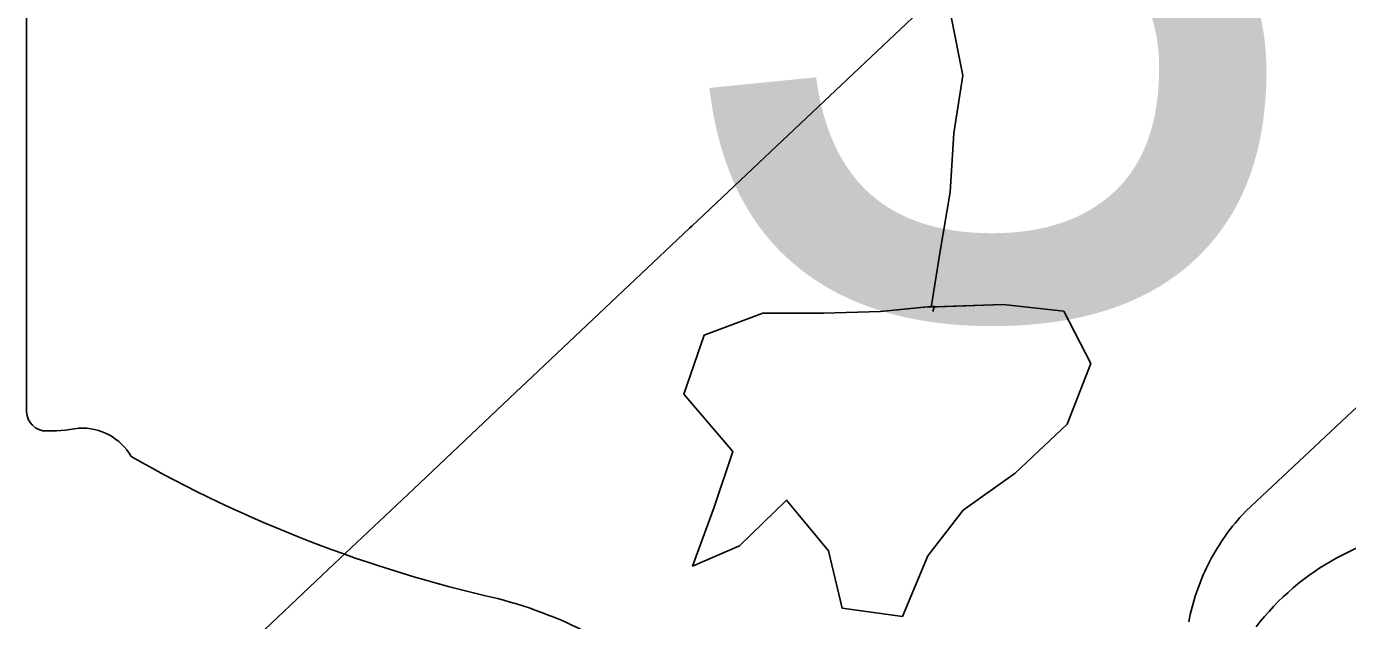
# Model space of a CAD drawing. Extents: x 0 to 34, y 0 to 22.
# Drawn here: x 5.05 to 5.1987, y 15.883 to 15.9499 of the extents above; entities that cross this region are included whole.
import ezdxf

# ---------------------------------------------------------------- set-up
doc = ezdxf.new("R2010")
doc.units = 0
for name, color, linetype in [('GM_X_City_Street', 7, 'Continuous'), ('GM_X_Minor_Lake', 7, 'Continuous'), ('GM_X_Minor_River', 7, 'Continuous'), ('GM_X_State_Location', 7, 'Continuous'), ('GM_X_State_Route', 7, 'Continuous'), ('GM_X_State_Shield', 7, 'Continuous')]:
    doc.layers.add(name, color=color, linetype=linetype)

msp = doc.modelspace()

# ---------------------------------------------------------------- linework, layer by layer
at = {"layer": 'GM_X_City_Street'}
msp.add_lwpolyline([(5.180815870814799, 15.882904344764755), (5.180896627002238, 15.883323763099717), (5.180986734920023, 15.883740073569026), (5.181086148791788, 15.884156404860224), (5.181188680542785, 15.884572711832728), (5.181300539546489, 15.884982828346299), (5.18141858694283, 15.885392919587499), (5.181545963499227, 15.88580303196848), (5.181676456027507, 15.88620693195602), (5.181816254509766, 15.886610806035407), (5.181965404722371, 15.887011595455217), (5.1821176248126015, 15.887409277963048), (5.182279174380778, 15.887806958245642), (5.182446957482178, 15.888198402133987), (5.182620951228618, 15.888586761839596), (5.182804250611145, 15.888975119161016), (5.182990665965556, 15.889357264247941), (5.183186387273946, 15.889739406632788), (5.183388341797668, 15.890115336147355), (5.183593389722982, 15.890488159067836), (5.183807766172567, 15.890857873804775), (5.1840283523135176, 15.891221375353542), (5.184258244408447, 15.891584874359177), (5.184491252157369, 15.891942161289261), (5.184730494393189, 15.892296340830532), (5.1849759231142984, 15.89264430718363), (5.1852275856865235, 15.892989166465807), (5.185485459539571, 15.89333091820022), (5.185749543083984, 15.893666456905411), (5.1860167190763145, 15.893995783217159), (5.186293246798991, 15.894322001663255), (5.186572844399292, 15.894645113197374), (5.1868617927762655, 15.89496203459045), (5.187243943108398, 15.895369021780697), (5.203359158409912, 15.910493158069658)], dxfattribs=at)
at = {"layer": 'GM_X_Minor_Lake'}
for points in [[(5.148600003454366, 15.883499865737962), (5.151434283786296, 15.890331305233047), (5.155405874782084, 15.895456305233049), (5.161266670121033, 15.899633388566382), (5.167128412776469, 15.905138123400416), (5.169774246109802, 15.911969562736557), (5.166745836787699, 15.917849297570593), (5.159936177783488, 15.91860592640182), (5.1509967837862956, 15.918299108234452)], [(5.148600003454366, 15.883499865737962), (5.151434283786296, 15.890331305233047), (5.155405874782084, 15.895456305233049), (5.161266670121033, 15.899633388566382), (5.167128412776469, 15.905138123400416), (5.169774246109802, 15.911969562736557), (5.166745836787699, 15.917849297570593), (5.159936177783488, 15.91860592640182), (5.151452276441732, 15.91831520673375)], [(5.151992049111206, 15.917841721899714), (5.1521814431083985, 15.918411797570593), (5.146129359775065, 15.917838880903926), (5.139698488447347, 15.91764664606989), (5.132888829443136, 15.917642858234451), (5.1262704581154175, 15.915173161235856), (5.124003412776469, 15.908532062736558), (5.129490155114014, 15.902083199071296), (5.127412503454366, 15.895820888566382), (5.124956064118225, 15.889179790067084), (5.13025057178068, 15.891459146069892), (5.135545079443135, 15.896584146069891), (5.1402751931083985, 15.890894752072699), (5.141790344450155, 15.884444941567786), (5.148600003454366, 15.883499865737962)], [(5.1509967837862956, 15.918299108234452), (5.146129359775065, 15.917838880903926), (5.139698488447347, 15.91764664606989), (5.132888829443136, 15.917642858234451), (5.1262704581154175, 15.915173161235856), (5.124003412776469, 15.908532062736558), (5.129490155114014, 15.902083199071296), (5.127412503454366, 15.895820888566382), (5.124956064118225, 15.889179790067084), (5.13025057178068, 15.891459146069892), (5.135545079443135, 15.896584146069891), (5.1402751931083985, 15.890894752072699), (5.141790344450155, 15.884444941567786), (5.148600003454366, 15.883499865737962)]]:
    msp.add_lwpolyline(points, dxfattribs=at)
at = {"layer": 'GM_X_Minor_River'}
msp.add_lwpolyline([(5.154081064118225, 15.950982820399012), (5.15536610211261, 15.944371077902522), (5.154381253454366, 15.937897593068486), (5.1539664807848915, 15.931246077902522), (5.152800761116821, 15.924388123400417), (5.1518054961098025, 15.91829342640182)], dxfattribs=at)
at = {"layer": 'GM_X_State_Route'}
msp.add_lwpolyline([(5.074651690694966, 15.879987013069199), (5.083997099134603, 15.888816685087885), (5.093550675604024, 15.897838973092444), (5.105086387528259, 15.908737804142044), (5.106285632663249, 15.909868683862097), (5.124640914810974, 15.927204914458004), (5.124914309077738, 15.927465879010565), (5.134415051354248, 15.936438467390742), (5.16102832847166, 15.961575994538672), (5.183385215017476, 15.982693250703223), (5.20196730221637, 16.000243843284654)], dxfattribs=at)
at = {"layer": 'GM_X_State_Shield'}
msp.add_line((5.05002232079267, 16.05709409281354), (5.05002232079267, 15.907003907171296), dxfattribs=at)
for centre, radius, start, end in [((5.052308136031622, 15.906675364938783), 0.002311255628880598, 171.9583861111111, 258.30661388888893), ((5.052658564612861, 15.922030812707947), 0.017637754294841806, 267.33899444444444, 280.6038555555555), ((5.0562671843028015, 15.898344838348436), 0.006359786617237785, 29.748380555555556, 93.27174722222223), ((5.1365622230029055, 16.03319463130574), 0.15144107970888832, 240.41292222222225, 257.1985), ((5.211195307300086, 15.864866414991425), 0.02872754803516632, 94.40312222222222, 142.57675), ((5.09141227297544, 15.83957538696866), 0.047382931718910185, 47.184155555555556, 75.83597222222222)]:
    msp.add_arc(centre, radius, start, end, dxfattribs=at)

# ---------------------------------------------------------------- texts
at = {"layer": 'GM_X_State_Location'}
msp.add_text('3', height=9.46969696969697e-05, rotation=1e-05, dxfattribs=at).set_placement((5.133200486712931, 15.947019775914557))
at = {"layer": 'GM_X_State_Shield'}
msp.add_text('3', height=0.09887715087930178, dxfattribs=at).set_placement((5.12182926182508, 15.917587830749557))

doc.saveas('drawing.dxf')
